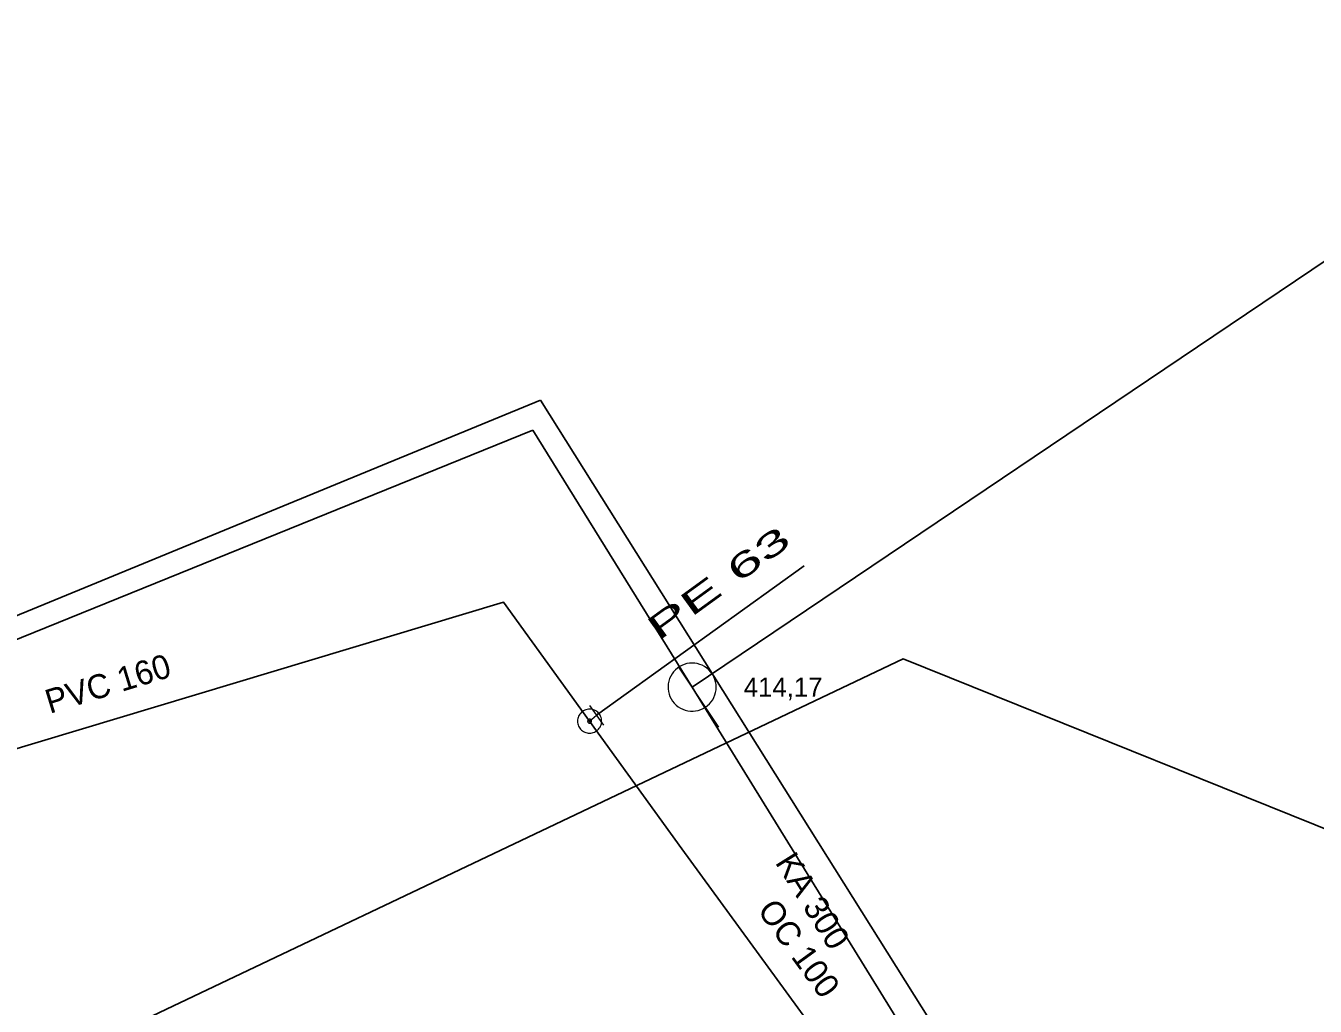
# Model space of a CAD drawing. Extents: x -809028 to -807737, y -990545 to -989489.
# Drawn here: x -808646.3 to -808592.7, y -989701.1 to -989660.4 of the extents above; entities that cross this region are included whole.
import ezdxf

# ---------------------------------------------------------------- set-up
doc = ezdxf.new("R2010")
doc.units = 0
doc.header["$LTSCALE"] = 0.32
for name, color, linetype, lineweight in [('1', 7, 'Continuous', 13), ('14', 7, 'Continuous', 25), ('17', 7, 'Continuous', 25), ('22', 7, 'Continuous', 13), ('34', 7, 'Continuous', 13), ('47', 7, 'Continuous', 13)]:
    doc.layers.add(name, color=color, linetype=linetype, lineweight=lineweight)

msp = doc.modelspace()

# ---------------------------------------------------------------- linework, layer by layer
at = {"layer": '14'}
for p, q in [((-808577.818, -989660.396), (-808618.594, -989687.859)), ((-808676.766, -989697.263), (-808624.888, -989675.946)), ((-808624.888, -989675.946), (-808598.899, -989717.298)), ((-808677.289, -989698.289), (-808625.21, -989677.184)), ((-808625.21, -989677.184), (-808618.594, -989687.859)), ((-808618.594, -989687.859), (-808599.298, -989719.079))]:
    msp.add_line(p, q, dxfattribs=at)
at = {"layer": '14', "lineweight": 13}
msp.add_line((-808622.851, -989689.273), (-808622.565, -989689.026), dxfattribs=at)
at = {"layer": '17'}
msp.add_line((-808613.94, -989682.824), (-808622.565, -989689.026), dxfattribs=at)
for points in [[(-808683.992, -989687.256), (-808677.607, -989698.695), (-808674.548, -989699.052), (-808670.774, -989697.826), (-808656.85, -989693.48), (-808626.422, -989684.334), (-808622.851, -989689.273)], [(-808462.359, -989745.649), (-808463.609, -989745.59), (-808609.824, -989686.686), (-808669.927, -989715.25), (-808715.085, -989727.543), (-808715.98, -989727.807)], [(-808622.851, -989689.273), (-808619.021, -989694.57), (-808607.039, -989711), (-808603.574, -989725.081)]]:
    msp.add_lwpolyline(points, dxfattribs=at)
at = {"layer": '22'}
msp.add_line((-808617.486, -989689.524), (-808619.147, -989687.026), dxfattribs=at)
msp.add_lwpolyline([(-808617.761, -989687.305), (-808617.826, -989687.218), (-808617.901, -989687.138), (-808617.984, -989687.066), (-808618.074, -989687.004), (-808618.171, -989686.952), (-808618.272, -989686.912), (-808618.378, -989686.882), (-808618.486, -989686.865), (-808618.595, -989686.859), (-808618.704, -989686.865), (-808618.812, -989686.883), (-808618.918, -989686.914), (-808619.019, -989686.955), (-808619.116, -989687.007), (-808619.206, -989687.069), (-808619.288, -989687.141), (-808619.363, -989687.221), (-808619.429, -989687.308), (-808619.483, -989687.404), (-808619.528, -989687.503), (-808619.561, -989687.608), (-808619.583, -989687.715), (-808619.592, -989687.824), (-808619.591, -989687.934), (-808619.576, -989688.042), (-808619.55, -989688.148), (-808619.513, -989688.252), (-808619.464, -989688.349), (-808619.405, -989688.442), (-808619.336, -989688.527), (-808619.26, -989688.605), (-808619.174, -989688.673), (-808619.082, -989688.731), (-808618.983, -989688.78), (-808618.88, -989688.817), (-808618.774, -989688.842), (-808618.665, -989688.856), (-808618.556, -989688.858), (-808618.447, -989688.848), (-808618.339, -989688.826), (-808618.235, -989688.793), (-808618.135, -989688.748), (-808618.04, -989688.692), (-808617.953, -989688.627), (-808617.873, -989688.552), (-808617.802, -989688.47), (-808617.739, -989688.379), (-808617.687, -989688.282), (-808617.647, -989688.181), (-808617.617, -989688.076), (-808617.599, -989687.967), (-808617.593, -989687.858), (-808617.599, -989687.749), (-808617.618, -989687.641), (-808617.647, -989687.536), (-808617.688, -989687.434), (-808617.74, -989687.337)], close=True, dxfattribs=at)
at = {"layer": '34'}
msp.add_line((-808622.857, -989688.62), (-808622.273, -989689.432), dxfattribs=at)
at = {"layer": '47'}
for points in [[(-808622.557, -989689.678), (-808622.517, -989689.645), (-808622.48, -989689.608), (-808622.447, -989689.567), (-808622.418, -989689.524), (-808622.394, -989689.477), (-808622.376, -989689.428), (-808622.362, -989689.377), (-808622.354, -989689.326), (-808622.351, -989689.274), (-808622.353, -989689.221), (-808622.361, -989689.169), (-808622.375, -989689.119), (-808622.393, -989689.07), (-808622.417, -989689.023), (-808622.445, -989688.979), (-808622.478, -989688.939), (-808622.515, -989688.902), (-808622.556, -989688.869), (-808622.599, -989688.84), (-808622.646, -989688.816), (-808622.695, -989688.798), (-808622.746, -989688.784), (-808622.798, -989688.775), (-808622.85, -989688.772), (-808622.902, -989688.775), (-808622.954, -989688.783), (-808623.005, -989688.797), (-808623.053, -989688.815), (-808623.1, -989688.839), (-808623.144, -989688.867), (-808623.184, -989688.9), (-808623.221, -989688.937), (-808623.255, -989688.978), (-808623.283, -989689.021), (-808623.307, -989689.068), (-808623.326, -989689.117), (-808623.34, -989689.167), (-808623.348, -989689.219), (-808623.351, -989689.272), (-808623.348, -989689.324), (-808623.34, -989689.376), (-808623.327, -989689.426), (-808623.308, -989689.475), (-808623.284, -989689.522), (-808623.256, -989689.566), (-808623.223, -989689.606), (-808623.186, -989689.643), (-808623.146, -989689.676), (-808623.102, -989689.705), (-808623.055, -989689.729), (-808623.006, -989689.748), (-808622.956, -989689.761), (-808622.905, -989689.769), (-808622.852, -989689.772), (-808622.799, -989689.77), (-808622.747, -989689.762), (-808622.698, -989689.748), (-808622.648, -989689.73), (-808622.601, -989689.706)], [(-808622.802, -989689.339), (-808622.795, -989689.334), (-808622.79, -989689.327), (-808622.785, -989689.321), (-808622.78, -989689.314), (-808622.776, -989689.306), (-808622.773, -989689.298), (-808622.77, -989689.29), (-808622.769, -989689.281), (-808622.769, -989689.273), (-808622.769, -989689.264), (-808622.77, -989689.255), (-808622.773, -989689.247), (-808622.776, -989689.239), (-808622.779, -989689.232), (-808622.784, -989689.224), (-808622.789, -989689.217), (-808622.796, -989689.212), (-808622.802, -989689.207), (-808622.809, -989689.202), (-808622.817, -989689.198), (-808622.825, -989689.195), (-808622.833, -989689.192), (-808622.842, -989689.191), (-808622.851, -989689.19), (-808622.859, -989689.191), (-808622.868, -989689.192), (-808622.876, -989689.195), (-808622.884, -989689.198), (-808622.891, -989689.201), (-808622.899, -989689.206), (-808622.906, -989689.211), (-808622.911, -989689.218), (-808622.916, -989689.224), (-808622.921, -989689.231), (-808622.925, -989689.239), (-808622.929, -989689.246), (-808622.931, -989689.255), (-808622.932, -989689.264), (-808622.933, -989689.273), (-808622.932, -989689.281), (-808622.931, -989689.29), (-808622.928, -989689.298), (-808622.925, -989689.306), (-808622.922, -989689.313), (-808622.917, -989689.321), (-808622.912, -989689.328), (-808622.905, -989689.333), (-808622.899, -989689.338), (-808622.892, -989689.343), (-808622.884, -989689.347), (-808622.877, -989689.351), (-808622.868, -989689.353), (-808622.859, -989689.354), (-808622.851, -989689.354), (-808622.842, -989689.354), (-808622.833, -989689.353), (-808622.825, -989689.35), (-808622.817, -989689.347), (-808622.81, -989689.344)]]:
    msp.add_lwpolyline(points, close=True, dxfattribs=at)

# ---------------------------------------------------------------- texts
at = {"layer": '1', "width": 1.9}
msp.add_text('PE 63 ', height=1, rotation=36, dxfattribs=at).set_placement((-808620.007, -989685.973))
at = {"layer": '1'}
for s, rotation, p in [('PVC 160 ', 17, (-808645.27, -989688.971)), ('KA 300', 302, (-808615.17, -989695.138)), ('OC 100', 306, (-808615.913, -989697.13))]:
    msp.add_text(s, height=1, rotation=rotation, dxfattribs=at).set_placement(p)
msp.add_text('414,17', height=0.8, dxfattribs=at).set_placement((-808616.451, -989688.259))

doc.saveas('drawing.dxf')
